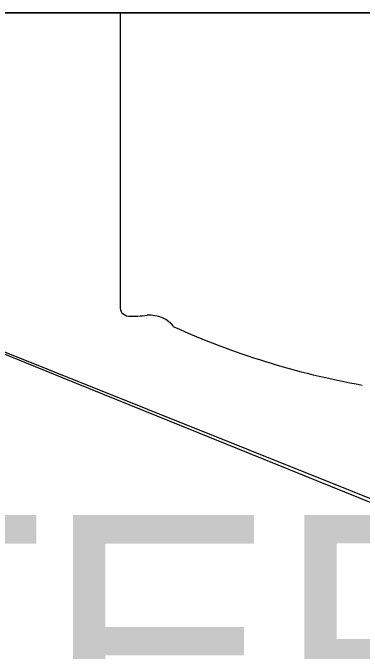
# Model space of a CAD drawing. Extents: x 0 to 34, y 0 to 22.
# Drawn here: x 7.485 to 7.6125, y 20.6667 to 20.9 of the extents above; entities that cross this region are included whole.
import ezdxf

# ---------------------------------------------------------------- set-up
doc = ezdxf.new("R2010")
doc.units = 0
for name, color, linetype in [('Default', 7, 'Continuous'), ('GM_X_Corporation_Text', 7, 'Continuous'), ('GM_X_Rail_Line', 7, 'Continuous'), ('GM_X_State_Route', 7, 'Continuous'), ('SH_Data', 7, 'Continuous')]:
    doc.layers.add(name, color=color, linetype=linetype)

msp = doc.modelspace()

# ---------------------------------------------------------------- linework, layer by layer
at = {"layer": 'Default'}
msp.add_lwpolyline([(7.7825, 20.89996), (6.76299, 20.89996), (6.77985, 19.89133), (7.78202, 19.88507)], close=True, dxfattribs=at)
at = {"layer": 'GM_X_Corporation_Text'}
msp.add_lwpolyline([(7.85379, 20.89643), (7.85378, 20.89644), (7.85381, 20.89641), (7.85381, 20.89996), (7.52423, 20.89996), (7.52423, 20.79259)], dxfattribs=at)
for centre, major_axis, start_param, end_param in [((7.52804, 20.79214), (0.00385, 0), 2.993084, 4.5083), ((7.52862, 20.81261), (0.0294, 0), 4.665946, 4.897461), ((7.53464, 20.78103), (0.0106, 0), 0.519207, 1.627899), ((7.66846, 20.96083), (0.2524, 0), 4.195997, 4.488961)]:
    msp.add_ellipse(centre, major_axis=major_axis, ratio=0.8, start_param=start_param, end_param=end_param, dxfattribs=at)
at = {"layer": 'GM_X_Rail_Line'}
for points in [[(7.64515, 20.71062), (7.34988, 20.82899), (7.17596, 20.89996)], [(7.38056, 20.81664), (7.50306, 20.76667), (7.65026, 20.707), (7.67632, 20.69692), (7.70755, 20.68651), (7.73366, 20.67983), (7.75318, 20.67523), (7.76897, 20.67245), (7.80177, 20.66742), (8.01224, 20.65033), (8.05133, 20.64726), (8.07904, 20.64434), (8.10871, 20.63983), (8.12363, 20.63645), (8.14098, 20.63011), (8.15348, 20.62465), (8.16536, 20.61875), (8.17889, 20.61016), (8.18974, 20.60287), (8.20171, 20.59333), (8.23208, 20.56843), (8.27077, 20.53685)]]:
    msp.add_lwpolyline(points, dxfattribs=at)
at = {"layer": 'GM_X_State_Route'}
msp.add_lwpolyline([(5.77739, 16.97974), (7.8038, 16.97974), (7.79043, 17.86502), (8.29598, 17.87664), (8.8033, 17.87635), (8.79838, 18.88717), (8.9, 18.88757), (8.9, 20.89996), (5.65069, 20.89996)], dxfattribs=at)
at = {"layer": 'SH_Data'}
msp.add_line((2.1, 20.89996), (8.9, 20.89996), dxfattribs=at)

# ---------------------------------------------------------------- texts
at = {"layer": 'GM_X_Corporation_Text'}
msp.add_text('WOOSTER', height=0.094697, rotation=0, dxfattribs=at).set_placement((7.01826, 20.62176))

doc.saveas('drawing.dxf')
